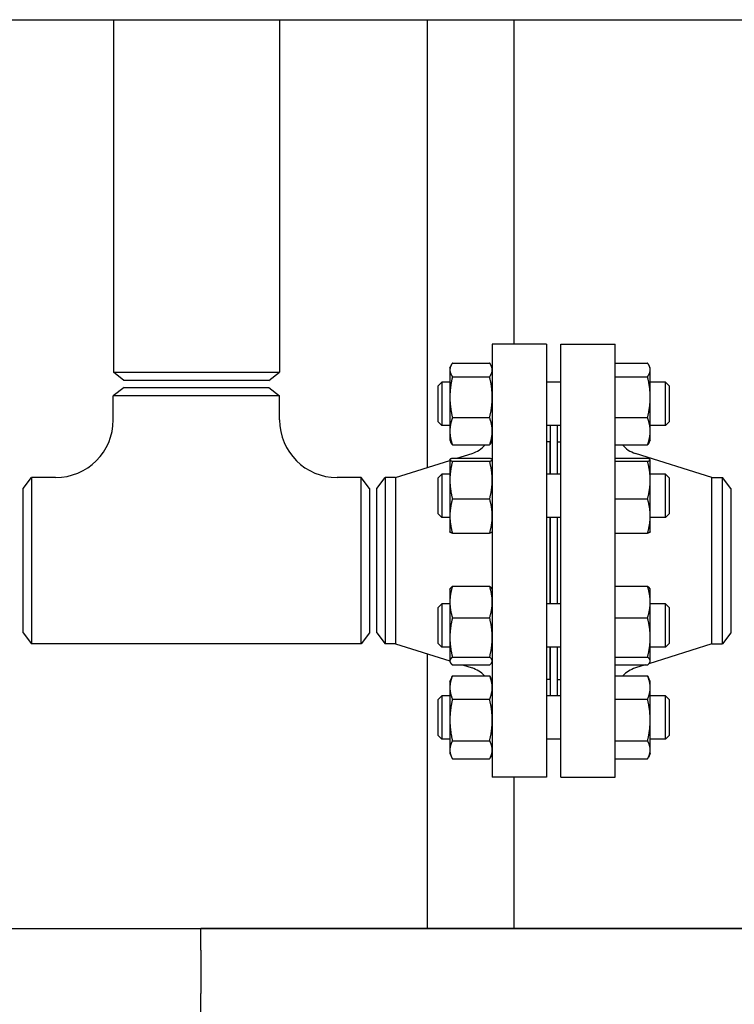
# Model space of a CAD drawing. Header units: inches. Extents: x 5 to 1128, y -85 to 748.
# Tile 483 of 656: x 572 to 584, y 355 to 372. Entities that reach past the tile are written whole.
import ezdxf

# ---------------------------------------------------------------- set-up
doc = ezdxf.new("R2010")
doc.units = ezdxf.units.IN
doc.header["$LTSCALE"] = 32
doc.header["$MEASUREMENT"] = 0
doc.layers.add('Visible (ANSI)', color=7, linetype='Continuous', lineweight=30)

msp = doc.modelspace()

# ---------------------------------------------------------------- linework, layer by layer
at = {"layer": 'Visible (ANSI)'}
for p, q in [((546.71813, 372.35867), (601.37563, 372.35867)), ((573.28063, 372.35867), (573.28063, 366.24909)), ((576.15563, 372.35867), (576.15563, 366.24909)), ((578.71813, 372.35867), (578.71813, 364.59734)), ((580.21813, 372.35867), (580.21813, 366.73367)), ((579.84313, 366.73367), (579.84313, 359.23367)), ((580.78313, 366.73367), (579.84313, 366.73367)), ((580.78313, 366.73367), (580.78313, 359.23367)), ((581.03313, 359.23367), (581.03313, 366.73367)), ((581.03313, 366.73367), (581.97313, 366.73367)), ((581.97313, 359.23367), (581.97313, 366.73367)), ((579.10913, 366.32488), (579.12631, 366.3617)), ((579.15422, 366.40879), (579.79805, 366.40879)), ((579.84313, 366.32488), (579.82596, 366.3617)), ((581.97313, 366.40879), (582.53405, 366.40879)), ((582.57913, 366.32488), (582.56196, 366.3617)), ((573.28063, 366.24909), (576.15563, 366.24909)), ((573.46363, 366.10867), (573.28063, 366.24909)), ((575.97263, 366.10867), (576.15563, 366.24909)), ((579.10913, 366.32488), (579.10913, 366.2901)), ((579.10913, 366.2901), (579.10913, 365.81694)), ((579.15422, 366.1714), (579.79805, 366.1714)), ((581.97313, 366.1714), (582.53405, 366.1714)), ((582.57913, 366.2901), (582.57913, 366.32488)), ((582.57913, 365.81694), (582.57913, 366.2901)), ((575.97263, 366.10867), (573.46363, 366.10867)), ((578.90813, 366.01238), (578.97063, 366.07488)), ((578.90813, 365.38738), (578.90813, 366.01238)), ((578.97063, 366.07488), (578.97063, 365.32488)), ((579.10913, 366.07488), (578.97063, 366.07488)), ((581.03313, 366.07488), (580.78313, 366.07488)), ((582.84563, 366.07488), (582.57913, 366.07488)), ((582.84563, 365.32488), (582.84563, 366.07488)), ((582.90813, 366.01238), (582.84563, 366.07488)), ((582.90813, 366.01238), (582.90813, 365.38738)), ((573.46563, 365.98367), (573.27813, 365.8398)), ((576.15813, 365.8398), (573.27813, 365.8398)), ((573.27813, 365.42367), (573.27813, 365.8398)), ((573.46563, 365.98367), (575.97063, 365.98367)), ((575.97063, 365.98367), (576.15813, 365.8398)), ((576.15813, 365.42367), (576.15813, 365.8398)), ((579.10913, 365.81694), (579.10913, 365.22672)), ((582.57913, 365.22672), (582.57913, 365.81694)), ((578.90813, 365.38738), (578.97063, 365.32488)), ((579.10913, 365.32488), (578.97063, 365.32488)), ((579.15422, 365.46249), (579.79805, 365.46249)), ((581.03313, 365.32488), (580.78313, 365.32488)), ((580.84813, 365.32488), (580.84813, 364.48376)), ((580.96813, 365.32488), (580.96813, 364.48376)), ((581.97313, 365.46249), (582.53405, 365.46249)), ((582.84563, 365.32488), (582.57913, 365.32488)), ((582.90813, 365.38738), (582.84563, 365.32488)), ((579.10913, 365.22672), (579.10913, 365.07488)), ((582.57913, 365.07488), (582.57913, 365.22672)), ((579.10913, 365.07488), (579.12631, 365.03805)), ((579.15422, 364.99096), (579.79805, 364.99096)), ((579.84313, 365.07488), (579.82596, 365.03805)), ((580.84313, 365.04367), (580.78313, 365.04367)), ((580.84313, 365.04367), (580.84313, 364.48376)), ((580.97313, 364.48376), (580.97313, 365.04367)), ((580.97313, 365.04367), (581.03313, 365.04367)), ((581.97313, 364.99096), (582.53405, 364.99096)), ((582.57913, 365.07488), (582.56196, 365.03805)), ((579.22704, 364.75853), (579.49411, 364.84312)), ((580.84813, 364.92367), (580.84313, 364.92367)), ((580.97313, 364.92367), (580.96813, 364.92367)), ((583.64647, 364.42367), (582.32216, 364.84312)), ((578.1698, 364.42367), (579.10913, 364.72119)), ((579.10913, 364.73376), (579.10992, 364.73545)), ((579.10913, 364.73376), (579.10913, 364.73208)), ((579.10913, 364.73208), (579.10913, 364.38074)), ((579.15422, 364.75853), (579.79805, 364.75853)), ((579.15422, 364.70562), (579.79805, 364.70562)), ((579.84313, 364.73376), (579.84235, 364.73545)), ((581.97313, 364.75853), (582.53405, 364.75853)), ((581.97313, 364.70562), (582.53405, 364.70562)), ((582.57913, 364.73376), (582.57835, 364.73545)), ((582.57913, 364.73208), (582.57913, 364.73376)), ((582.57913, 364.38074), (582.57913, 364.73208)), ((578.90813, 364.42126), (578.97063, 364.48376)), ((578.97063, 364.48376), (578.97063, 363.73376)), ((579.10913, 364.48376), (578.97063, 364.48376)), ((581.03313, 364.48376), (580.78313, 364.48376)), ((582.84563, 364.48376), (582.57913, 364.48376)), ((582.84563, 363.73376), (582.84563, 364.48376)), ((582.90813, 364.42126), (582.84563, 364.48376)), ((571.71813, 364.23617), (571.86201, 364.42367)), ((571.86201, 364.42367), (571.86201, 361.54367)), ((572.27813, 364.42367), (571.86201, 364.42367)), ((577.57426, 364.42367), (577.15813, 364.42367)), ((577.57426, 361.54367), (577.57426, 364.42367)), ((577.71813, 364.23617), (577.57426, 364.42367)), ((577.84313, 364.23617), (577.98701, 364.42367)), ((578.1698, 364.42367), (577.98701, 364.42367)), ((577.98701, 364.42367), (577.98701, 361.54367)), ((578.1698, 364.42367), (578.1698, 361.54367)), ((578.90813, 363.79626), (578.90813, 364.42126)), ((579.10913, 364.38074), (579.10913, 363.75742)), ((582.57913, 363.75742), (582.57913, 364.38074)), ((582.90813, 364.42126), (582.90813, 363.79626)), ((583.64647, 361.54367), (583.64647, 364.42367)), ((583.64647, 364.42367), (583.82926, 364.42367)), ((583.82926, 361.54367), (583.82926, 364.42367)), ((583.97313, 364.23617), (583.82926, 364.42367)), ((571.71813, 361.73117), (571.71813, 364.23617)), ((577.71813, 364.23617), (577.71813, 361.73117)), ((577.84313, 361.73117), (577.84313, 364.23617)), ((583.97313, 364.23617), (583.97313, 361.73117)), ((579.15422, 364.05585), (579.79805, 364.05585)), ((581.97313, 364.05585), (582.53405, 364.05585)), ((578.90813, 363.79626), (578.97063, 363.73376)), ((582.90813, 363.79626), (582.84563, 363.73376)), ((579.10913, 363.73376), (578.97063, 363.73376)), ((579.10913, 363.75742), (579.10913, 363.48376)), ((581.03313, 363.73376), (580.78313, 363.73376)), ((580.84313, 363.73376), (580.84313, 362.23358)), ((580.84813, 363.73376), (580.84813, 362.23358)), ((580.96813, 363.73376), (580.96813, 362.23358)), ((580.97313, 362.23358), (580.97313, 363.73376)), ((582.57913, 363.48376), (582.57913, 363.75742)), ((582.84563, 363.73376), (582.57913, 363.73376)), ((579.10913, 363.48376), (579.10992, 363.48207)), ((579.15422, 363.45899), (579.79805, 363.45899)), ((579.84313, 363.48376), (579.84235, 363.48207)), ((581.97313, 363.45899), (582.53405, 363.45899)), ((582.57913, 363.48376), (582.57835, 363.48207)), ((579.10913, 362.48358), (579.11438, 362.49484)), ((579.10913, 362.48358), (579.10913, 362.26693)), ((579.15422, 362.54011), (579.79805, 362.54011)), ((579.84313, 362.48358), (579.83788, 362.49484)), ((581.97313, 362.54011), (582.53405, 362.54011)), ((582.57913, 362.48358), (582.57388, 362.49484)), ((582.57913, 362.26693), (582.57913, 362.48358)), ((579.10913, 362.26693), (579.10913, 361.65299)), ((582.57913, 361.65299), (582.57913, 362.26693)), ((578.90813, 362.17108), (578.97063, 362.23358)), ((578.90813, 361.54608), (578.90813, 362.17108)), ((578.97063, 362.23358), (578.97063, 361.48358)), ((579.10913, 362.23358), (578.97063, 362.23358)), ((581.03313, 362.23358), (580.78313, 362.23358)), ((582.84563, 362.23358), (582.57913, 362.23358)), ((582.84563, 361.48358), (582.84563, 362.23358)), ((582.90813, 362.17108), (582.84563, 362.23358)), ((582.90813, 362.17108), (582.90813, 361.54608)), ((579.15422, 361.99376), (579.79805, 361.99376)), ((581.97313, 361.99376), (582.53405, 361.99376)), ((571.71813, 361.73117), (571.86201, 361.54367)), ((577.71813, 361.73117), (577.57426, 361.54367)), ((577.84313, 361.73117), (577.98701, 361.54367)), ((583.97313, 361.73117), (583.82926, 361.54367)), ((579.10913, 361.65299), (579.10913, 361.24464)), ((582.57913, 361.24464), (582.57913, 361.65299)), ((577.57426, 361.54367), (571.86201, 361.54367)), ((578.1698, 361.54367), (577.98701, 361.54367)), ((578.1698, 361.54367), (579.10913, 361.24615)), ((578.90813, 361.54608), (578.97063, 361.48358)), ((579.10913, 361.48358), (578.97063, 361.48358)), ((581.03313, 361.48358), (580.78313, 361.48358)), ((580.84313, 361.48358), (580.84313, 360.92367)), ((580.84813, 361.48358), (580.84813, 360.64246)), ((580.96813, 361.48358), (580.96813, 360.64246)), ((580.97313, 360.92367), (580.97313, 361.48358)), ((583.64647, 361.54367), (582.55757, 361.19878)), ((582.84563, 361.48358), (582.57913, 361.48358)), ((582.90813, 361.54608), (582.84563, 361.48358)), ((583.64647, 361.54367), (583.82926, 361.54367)), ((578.71813, 361.36999), (578.71813, 356.60867)), ((579.10913, 361.24464), (579.10913, 361.23358)), ((579.10913, 361.23358), (579.11438, 361.22232)), ((579.15422, 361.31223), (579.79805, 361.31223)), ((579.84313, 361.23358), (579.83788, 361.22232)), ((581.97313, 361.31223), (582.53405, 361.31223)), ((582.57913, 361.23358), (582.57388, 361.22232)), ((582.57913, 361.23358), (582.57913, 361.24464)), ((579.15422, 361.17705), (579.79805, 361.17705)), ((579.32729, 361.17705), (579.49411, 361.12422)), ((580.84813, 361.04367), (580.84313, 361.04367)), ((580.97313, 361.04367), (580.96813, 361.04367)), ((581.97313, 361.17705), (582.53405, 361.17705)), ((582.48897, 361.17705), (582.32216, 361.12422)), ((579.10913, 360.89246), (579.14139, 360.96164)), ((579.10913, 360.89246), (579.10913, 360.78436)), ((579.15422, 360.98721), (579.79805, 360.98721)), ((579.84313, 360.89246), (579.81088, 360.96164)), ((580.84313, 360.92367), (580.78313, 360.92367)), ((580.97313, 360.92367), (581.03313, 360.92367)), ((581.97346, 360.98721), (582.53405, 360.98721)), ((582.57913, 360.89246), (582.54688, 360.96164)), ((582.57913, 360.78436), (582.57913, 360.89246)), ((579.10913, 360.78436), (579.10913, 360.22164)), ((582.57913, 360.22164), (582.57913, 360.78436)), ((578.90813, 360.57996), (578.97063, 360.64246)), ((578.90813, 359.95496), (578.90813, 360.57996)), ((578.97063, 360.64246), (578.97063, 359.89246)), ((579.10913, 360.64246), (578.97063, 360.64246)), ((579.15422, 360.58152), (579.79805, 360.58152)), ((581.03313, 360.64246), (580.78313, 360.64246)), ((581.97313, 360.58152), (582.53405, 360.58152)), ((582.84563, 360.64246), (582.57913, 360.64246)), ((582.84563, 359.89246), (582.84563, 360.64246)), ((582.90813, 360.57996), (582.84563, 360.64246)), ((582.90813, 360.57996), (582.90813, 359.95496)), ((579.10913, 360.22164), (579.10913, 359.70474)), ((582.57913, 359.70474), (582.57913, 360.22164)), ((578.90813, 359.95496), (578.97063, 359.89246)), ((579.10913, 359.89246), (578.97063, 359.89246)), ((579.15422, 359.86177), (579.79805, 359.86177)), ((581.03313, 359.89246), (580.78313, 359.89246)), ((581.97313, 359.86177), (582.53405, 359.86177)), ((582.84563, 359.89246), (582.57913, 359.89246)), ((582.90813, 359.95496), (582.84563, 359.89246)), ((579.10913, 359.70474), (579.10913, 359.64246)), ((582.57913, 359.64246), (582.57913, 359.70474)), ((579.10913, 359.64246), (579.14139, 359.57329)), ((579.15422, 359.54772), (579.79805, 359.54772)), ((579.84313, 359.64246), (579.81088, 359.57329)), ((581.97313, 359.54772), (582.53405, 359.54772)), ((582.57913, 359.64246), (582.54688, 359.57329)), ((580.78313, 359.23367), (579.84313, 359.23367)), ((580.21813, 359.23367), (580.21813, 356.60867)), ((581.03313, 359.23367), (581.97313, 359.23367)), ((546.71813, 356.60867), (601.37563, 356.60867)), ((601.37563, 356.60867), (574.79688, 356.60867)), ((574.79688, 356.23367), (574.79688, 356.60867)), ((574.79688, 356.23367), (574.79688, 355.48367)), ((574.79688, 355.10867), (574.79688, 355.48367))]:
    msp.add_line(p, q, dxfattribs=at)
for centre, radius, start, end in [((572.27813, 365.42367), 1, 270, 0), ((577.15813, 365.42367), 1, 180, 270), ((579.34313, 365.31978), 0.5, 287.574716, 318.879398), ((582.47313, 365.31978), 0.5, 221.120602, 252.425284), ((579.34313, 360.64756), 0.5, 42.789608, 72.425284), ((582.47313, 360.64756), 0.5, 107.574716, 137.210392)]:
    msp.add_arc(centre, radius, start, end, dxfattribs=at)
for points, weights in [([(579.15422, 366.40879), (579.10913, 366.34518), (579.10913, 366.2901)], [1, 1.0379548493, 1]), ([(579.84313, 366.2901), (579.84313, 366.34518), (579.79805, 366.40879)], [1, 1.0379548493, 1]), ([(582.57913, 366.2901), (582.57913, 366.34518), (582.53405, 366.40879)], [1, 1.0379548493, 1]), ([(579.10913, 366.2901), (579.10913, 366.23501), (579.15422, 366.1714)], [1, 1.0379548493, 1]), ([(579.15422, 366.1714), (579.10913, 365.98145), (579.10913, 365.81694)], [1, 1.0379548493, 1]), ([(579.79805, 366.1714), (579.84313, 366.23501), (579.84313, 366.2901)], [1, 1.0379548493, 1]), ([(579.84313, 365.81694), (579.84313, 365.98145), (579.79805, 366.1714)], [1, 1.0379548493, 1]), ([(582.53405, 366.1714), (582.57913, 366.23501), (582.57913, 366.2901)], [1, 1.0379548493, 1]), ([(582.57913, 365.81694), (582.57913, 365.98145), (582.53405, 366.1714)], [1, 1.0379548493, 1]), ([(579.10913, 365.81694), (579.10913, 365.65244), (579.15422, 365.46249)], [1, 1.0379548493, 1]), ([(579.79805, 365.46249), (579.84313, 365.65244), (579.84313, 365.81694)], [1, 1.0379548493, 1]), ([(582.53405, 365.46249), (582.57913, 365.65244), (582.57913, 365.81694)], [1, 1.0379548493, 1]), ([(579.15422, 365.46249), (579.10913, 365.33614), (579.10913, 365.22672)], [1, 1.0379548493, 1]), ([(579.84313, 365.22672), (579.84313, 365.33614), (579.79805, 365.46249)], [1, 1.0379548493, 1]), ([(582.57913, 365.22672), (582.57913, 365.33614), (582.53405, 365.46249)], [1, 1.0379548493, 1]), ([(579.10913, 365.22672), (579.10913, 365.11731), (579.15422, 364.99096)], [1, 1.0379548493, 1]), ([(579.79805, 364.99096), (579.84313, 365.11731), (579.84313, 365.22672)], [1, 1.0379548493, 1]), ([(582.53405, 364.99096), (582.57913, 365.11731), (582.57913, 365.22672)], [1, 1.0379548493, 1]), ([(579.15422, 364.99096), (579.13681, 365.01552), (579.12631, 365.03805)], [1, 1.01432189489, 1.01783533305]), ([(579.82596, 365.03805), (579.81546, 365.01552), (579.79805, 364.99096)], [1.01783533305, 1.01432189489, 1]), ([(582.56196, 365.03805), (582.55146, 365.01552), (582.53405, 364.99096)], [1.01783533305, 1.01432189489, 1]), ([(579.15422, 364.75853), (579.10913, 364.74435), (579.10913, 364.73208)], [1, 1.0379548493, 1]), ([(579.10913, 364.73208), (579.10913, 364.7198), (579.15422, 364.70562)], [1, 1.0379548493, 1]), ([(579.15422, 364.70562), (579.10913, 364.53152), (579.10913, 364.38074)], [1, 1.0379548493, 1]), ([(579.84313, 364.73208), (579.84313, 364.74435), (579.79805, 364.75853)], [1, 1.0379548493, 1]), ([(579.79805, 364.70562), (579.84313, 364.7198), (579.84313, 364.73208)], [1, 1.0379548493, 1]), ([(579.84313, 364.38074), (579.84313, 364.53152), (579.79805, 364.70562)], [1, 1.0379548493, 1]), ([(582.57913, 364.73208), (582.57913, 364.74435), (582.53405, 364.75853)], [1, 1.0379548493, 1]), ([(582.53405, 364.70562), (582.57913, 364.7198), (582.57913, 364.73208)], [1, 1.0379548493, 1]), ([(582.57913, 364.38074), (582.57913, 364.53152), (582.53405, 364.70562)], [1, 1.0379548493, 1]), ([(579.10913, 364.38074), (579.10913, 364.22996), (579.15422, 364.05585)], [1, 1.0379548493, 1]), ([(579.79805, 364.05585), (579.84313, 364.22996), (579.84313, 364.38074)], [1, 1.0379548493, 1]), ([(582.53405, 364.05585), (582.57913, 364.22996), (582.57913, 364.38074)], [1, 1.0379548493, 1]), ([(579.15422, 364.05585), (579.10913, 363.89592), (579.10913, 363.75742)], [1, 1.0379548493, 1]), ([(579.84313, 363.75742), (579.84313, 363.89592), (579.79805, 364.05585)], [1, 1.0379548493, 1]), ([(582.57913, 363.75742), (582.57913, 363.89592), (582.53405, 364.05585)], [1, 1.0379548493, 1]), ([(579.10913, 363.75742), (579.10913, 363.61892), (579.15422, 363.45899)], [1, 1.0379548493, 1]), ([(579.79805, 363.45899), (579.84313, 363.61892), (579.84313, 363.75742)], [1, 1.0379548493, 1]), ([(582.53405, 363.45899), (582.57913, 363.61892), (582.57913, 363.75742)], [1, 1.0379548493, 1]), ([(579.15422, 363.45899), (579.11492, 363.47134), (579.10992, 363.48207)], [1, 1.03292044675, 1.00873325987]), ([(579.84235, 363.48207), (579.83734, 363.47134), (579.79805, 363.45899)], [1.00873325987, 1.03292044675, 1]), ([(582.57835, 363.48207), (582.57334, 363.47134), (582.53405, 363.45899)], [1.00873325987, 1.03292044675, 1]), ([(579.15422, 362.54011), (579.10913, 362.39371), (579.10913, 362.26693)], [1, 1.0379548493, 1]), ([(579.11438, 362.49484), (579.12427, 362.51605), (579.15422, 362.54011)], [1.01713449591, 1.02489131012, 1]), ([(579.84313, 362.26693), (579.84313, 362.39371), (579.79805, 362.54011)], [1, 1.0379548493, 1]), ([(579.79805, 362.54011), (579.82799, 362.51605), (579.83788, 362.49484)], [1, 1.02489131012, 1.01713449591]), ([(582.57913, 362.26693), (582.57913, 362.39371), (582.53405, 362.54011)], [1, 1.0379548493, 1]), ([(582.53405, 362.54011), (582.56399, 362.51605), (582.57388, 362.49484)], [1, 1.02489131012, 1.01713449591]), ([(579.10913, 362.26693), (579.10913, 362.14015), (579.15422, 361.99376)], [1, 1.0379548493, 1]), ([(579.79805, 361.99376), (579.84313, 362.14015), (579.84313, 362.26693)], [1, 1.0379548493, 1]), ([(582.53405, 361.99376), (582.57913, 362.14015), (582.57913, 362.26693)], [1, 1.0379548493, 1]), ([(579.15422, 361.99376), (579.10913, 361.81114), (579.10913, 361.65299)], [1, 1.0379548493, 1]), ([(579.84313, 361.65299), (579.84313, 361.81114), (579.79805, 361.99376)], [1, 1.0379548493, 1]), ([(582.57913, 361.65299), (582.57913, 361.81114), (582.53405, 361.99376)], [1, 1.0379548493, 1]), ([(579.10913, 361.65299), (579.10913, 361.49485), (579.15422, 361.31223)], [1, 1.0379548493, 1]), ([(579.79805, 361.31223), (579.84313, 361.49485), (579.84313, 361.65299)], [1, 1.0379548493, 1]), ([(582.53405, 361.31223), (582.57913, 361.49485), (582.57913, 361.65299)], [1, 1.0379548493, 1]), ([(579.15422, 361.31223), (579.10913, 361.27601), (579.10913, 361.24464)], [1, 1.0379548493, 1]), ([(579.10913, 361.24464), (579.10913, 361.21327), (579.15422, 361.17705)], [1, 1.0379548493, 1]), ([(579.84313, 361.24464), (579.84313, 361.27601), (579.79805, 361.31223)], [1, 1.0379548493, 1]), ([(579.79805, 361.17705), (579.84313, 361.21327), (579.84313, 361.24464)], [1, 1.0379548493, 1]), ([(582.57913, 361.24464), (582.57913, 361.27601), (582.53405, 361.31223)], [1, 1.0379548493, 1]), ([(582.53405, 361.17705), (582.57913, 361.21327), (582.57913, 361.24464)], [1, 1.0379548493, 1]), ([(579.15422, 360.98721), (579.10913, 360.8785), (579.10913, 360.78436)], [1, 1.0379548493, 1]), ([(579.14139, 360.96164), (579.14724, 360.97417), (579.15422, 360.98721)], [1.00968284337, 1.00569633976, 1]), ([(579.79805, 360.98721), (579.80503, 360.97417), (579.81088, 360.96164)], [1, 1.00569633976, 1.00968284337]), ([(579.84313, 360.78436), (579.84313, 360.8785), (579.79805, 360.98721)], [1, 1.0379548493, 1]), ([(582.53405, 360.98721), (582.54103, 360.97417), (582.54688, 360.96164)], [1, 1.00569633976, 1.00968284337]), ([(582.57913, 360.78436), (582.57913, 360.8785), (582.53405, 360.98721)], [1, 1.0379548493, 1]), ([(579.10913, 360.78436), (579.10913, 360.69022), (579.15422, 360.58152)], [1, 1.0379548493, 1]), ([(579.79805, 360.58152), (579.84313, 360.69022), (579.84313, 360.78436)], [1, 1.0379548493, 1]), ([(582.53405, 360.58152), (582.57913, 360.69022), (582.57913, 360.78436)], [1, 1.0379548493, 1]), ([(579.15422, 360.58152), (579.10913, 360.38866), (579.10913, 360.22164)], [1, 1.0379548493, 1]), ([(579.84313, 360.22164), (579.84313, 360.38866), (579.79805, 360.58152)], [1, 1.0379548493, 1]), ([(582.57913, 360.22164), (582.57913, 360.38866), (582.53405, 360.58152)], [1, 1.0379548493, 1]), ([(579.10913, 360.22164), (579.10913, 360.05463), (579.15422, 359.86177)], [1, 1.0379548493, 1]), ([(579.79805, 359.86177), (579.84313, 360.05463), (579.84313, 360.22164)], [1, 1.0379548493, 1]), ([(582.53405, 359.86177), (582.57913, 360.05463), (582.57913, 360.22164)], [1, 1.0379548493, 1]), ([(579.15422, 359.86177), (579.10913, 359.77762), (579.10913, 359.70474)], [1, 1.0379548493, 1]), ([(579.84313, 359.70474), (579.84313, 359.77762), (579.79805, 359.86177)], [1, 1.0379548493, 1]), ([(582.57913, 359.70474), (582.57913, 359.77762), (582.53405, 359.86177)], [1, 1.0379548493, 1]), ([(579.10913, 359.70474), (579.10913, 359.63187), (579.15422, 359.54772)], [1, 1.0379548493, 1]), ([(579.79805, 359.54772), (579.84313, 359.63187), (579.84313, 359.70474)], [1, 1.0379548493, 1]), ([(582.53405, 359.54772), (582.57913, 359.63187), (582.57913, 359.70474)], [1, 1.0379548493, 1])]:
    msp.add_rational_spline(points, weights, degree=2, dxfattribs=at)

doc.saveas('drawing.dxf')
